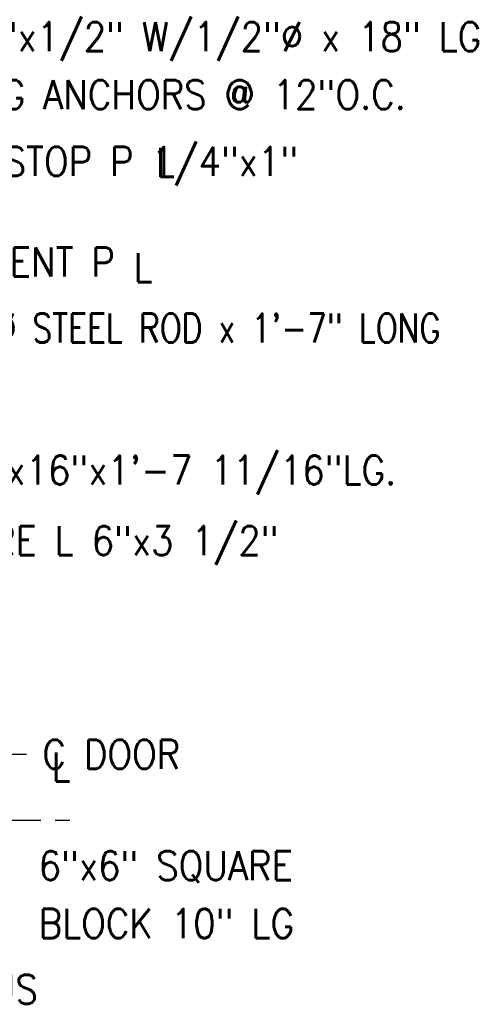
# Model space of a CAD drawing. Header units: inches. Extents: x -9715 to 32893, y -15613 to -1138.
# Tile 308 of 380: x 12365 to 12388, y -9060 to -9009. Entities that reach past the tile are written whole.
import ezdxf

# ---------------------------------------------------------------- set-up
doc = ezdxf.new("R2010")
doc.units = ezdxf.units.IN
doc.header["$MEASUREMENT"] = 0
doc.linetypes.add('CENTER', pattern=[2, 1.25, -0.25, 0.25, -0.25])
for name, color, linetype in [('S-ANNO-TEXT', 2, 'Continuous'), ('S5', 1, 'Continuous'), ('S7', 2, 'Continuous')]:
    doc.layers.add(name, color=color, linetype=linetype)
doc.styles.add('125', font='romans.shx', dxfattribs={"width": 0.8, "height": 2})

msp = doc.modelspace()

# ---------------------------------------------------------------- linework, layer by layer
at = {"layer": 'S5', "linetype": 'CENTER', "ltscale": 3}
msp.add_line((12320.32911, -9050.55562), (12367.88944, -9050.55562), dxfattribs=at)
at = {"layer": 'S7', "color": 1}
msp.add_line((12363.53024, -9047.13859), (12365.34651, -9047.13859), dxfattribs=at)

# ---------------------------------------------------------------- texts
at = {"layer": 'S-ANNO-TEXT', "ltscale": 20, "style": '125', "width": 0.9}
for s, height, p in [('L 6"x6"x1/2" W/1/2"%%C x 18" LG', 1.5000001, (12357.83086, -9010.80437)), ('WELDING ANCHORS @ 12"O.C.', 1.5000001, (12357.63942, -9013.8002)), ('STEEL STOP P 1/4"x1"', 1.5000001, (12357.97461, -9017.25625)), ('L', 1.5, (12372.02834, -9017.2939)), ('1/4" BENT P', 1.5000001, (12357.82114, -9022.45274)), ('L', 1.5, (12370.8794, -9022.75147)), ('P 3/8"x16"x1\'-7 11/16"LG.', 1.5000001, (12357.66055, -9033.21032)), ('CLOSURE L 6"x3 1/2"', 1.5000001, (12357.66055, -9036.85207)), ('C DOOR', 1.5, (12366.16977, -9047.89346)), ('L', 1.5, (12366.63944, -9048.54524)), ('6"x6" SQUARE', 1.5000001, (12365.97456, -9053.64919)), ('BLOCK 10" LG', 1.5000001, (12365.97456, -9056.64044)), ('C10 DISCONTINUOUS', 1.5000001, (12347.24252, -9060.04041))]:
    msp.add_text(s, height=height, dxfattribs=at).set_placement(p)
at = {"layer": 'S-ANNO-TEXT', "insert": (12357.93098, -9024.36834), "char_height": 1.5000001, "width": 34.053305, "attachment_point": 1, "style": '125'}
msp.add_mtext('1 1/2"%%C STEEL ROD x 1\'-7" LONG', dxfattribs=at)

doc.saveas('drawing.dxf')
